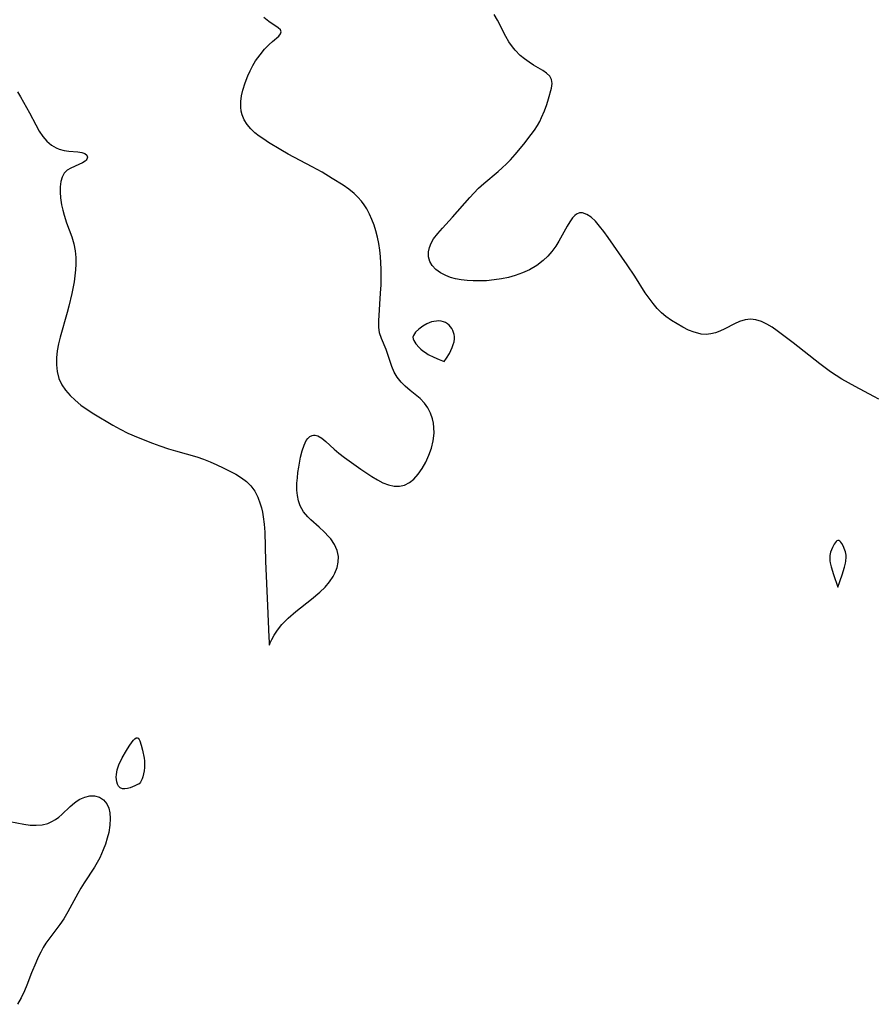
# Model space of a CAD drawing. Header units: metres. Extents: x 1073367 to 1082519, y 1569854 to 1574957.
# Tile 563 of 656: x 1078201 to 1078397, y 1573361 to 1573586. Entities that reach past the tile are written whole.
import ezdxf

# ---------------------------------------------------------------- set-up
doc = ezdxf.new("R2010")
doc.units = ezdxf.units.M
doc.layers.add('CGG_CurvaNivelLidar_v1', color=253, linetype='Continuous', lineweight=30)

msp = doc.modelspace()

# ---------------------------------------------------------------- linework, layer by layer
at = {"layer": 'CGG_CurvaNivelLidar_v1'}
for p, q in [((1078258.3762, 1573585.7564, 71), (1078257.2198, 1573586.6457, 71)), ((1078260.491, 1573584.2994, 71), (1078258.3762, 1573585.7564, 71)), ((1078310.6525, 1573586.0263, 71), (1078309.9116, 1573587.3697, 71)), ((1078312.5599, 1573582.3417, 71), (1078310.6525, 1573586.0263, 71)), ((1078261.0071, 1573583.8286, 71), (1078260.491, 1573584.2994, 71)), ((1078261.2168, 1573583.3728, 71), (1078261.0071, 1573583.8286, 71)), ((1078259.1836, 1573581.1604, 71), (1078260.6167, 1573582.4075, 71)), ((1078260.6167, 1573582.4075, 71), (1078261.063, 1573582.9107, 71)), ((1078261.063, 1573582.9107, 71), (1078261.2168, 1573583.3728, 71)), ((1078313.2878, 1573581.1091, 71), (1078312.5599, 1573582.3417, 71)), ((1078256.3476, 1573578.1286, 71), (1078257.4079, 1573579.3854, 71)), ((1078257.4079, 1573579.3854, 71), (1078258.4736, 1573580.4941, 71)), ((1078258.4736, 1573580.4941, 71), (1078259.1836, 1573581.1604, 71)), ((1078314.0707, 1573579.9528, 71), (1078313.2878, 1573581.1091, 71)), ((1078314.7033, 1573579.1568, 71), (1078314.0707, 1573579.9528, 71)), ((1078315.8683, 1573577.992, 71), (1078314.7033, 1573579.1568, 71)), ((1078254.6877, 1573575.6391, 71), (1078255.3501, 1573576.7384, 71)), ((1078255.3501, 1573576.7384, 71), (1078256.3476, 1573578.1286, 71)), ((1078316.8619, 1573577.171, 71), (1078315.8683, 1573577.992, 71)), ((1078317.8922, 1573576.4246, 71), (1078316.8619, 1573577.171, 71)), ((1078253.5498, 1573573.2974, 71), (1078254.088, 1573574.4873, 71)), ((1078254.088, 1573574.4873, 71), (1078254.6877, 1573575.6391, 71)), ((1078318.9334, 1573575.7554, 71), (1078317.8922, 1573576.4246, 71)), ((1078321.022, 1573574.5161, 71), (1078318.9334, 1573575.7554, 71)), ((1078321.9127, 1573573.8934, 71), (1078321.022, 1573574.5161, 71)), ((1078252.9348, 1573571.6844, 71), (1078253.5498, 1573573.2974, 71)), ((1078322.6157, 1573573.2333, 71), (1078321.9127, 1573573.8934, 71)), ((1078323.0577, 1573572.508, 71), (1078322.6157, 1573573.2333, 71)), ((1078323.1827, 1573571.5474, 71), (1078323.0577, 1573572.508, 71)), ((1078252.1511, 1573568.7263, 71), (1078252.444, 1573570.0543, 71)), ((1078252.444, 1573570.0543, 71), (1078252.9348, 1573571.6844, 71)), ((1078322.3448, 1573568.045, 71), (1078323.0049, 1573570.4569, 71)), ((1078323.0049, 1573570.4569, 71), (1078323.1827, 1573571.5474, 71)), ((1078200.9053, 1573569.6739, 71), (1078201.5871, 1573568.501, 71)), ((1078201.5871, 1573568.501, 71), (1078203.5872, 1573564.8505, 71)), ((1078251.9768, 1573567.4177, 71), (1078252.1511, 1573568.7263, 71)), ((1078321.965, 1573566.7814, 71), (1078322.3448, 1573568.045, 71)), ((1078251.9478, 1573566.1432, 71), (1078251.9768, 1573567.4177, 71)), ((1078252.0373, 1573565.246, 71), (1078251.9478, 1573566.1432, 71)), ((1078321.4257, 1573565.2763, 71), (1078321.965, 1573566.7814, 71)), ((1078203.5872, 1573564.8505, 71), (1078205.0275, 1573562.088, 71)), ((1078252.2378, 1573564.3825, 71), (1078252.0373, 1573565.246, 71)), ((1078252.7116, 1573563.2606, 71), (1078252.2378, 1573564.3825, 71)), ((1078253.3846, 1573562.2094, 71), (1078252.7116, 1573563.2606, 71)), ((1078320.3274, 1573562.8488, 71), (1078320.7703, 1573563.7469, 71)), ((1078320.7703, 1573563.7469, 71), (1078321.4257, 1573565.2763, 71)), ((1078205.0275, 1573562.088, 71), (1078205.8648, 1573560.6187, 71)), ((1078254.2202, 1573561.2244, 71), (1078253.3846, 1573562.2094, 71)), ((1078255.19, 1573560.3043, 71), (1078254.2202, 1573561.2244, 71)), ((1078319.1555, 1573560.9063, 71), (1078319.8342, 1573561.9634, 71)), ((1078319.8342, 1573561.9634, 71), (1078320.3274, 1573562.8488, 71)), ((1078205.8648, 1573560.6187, 71), (1078206.6971, 1573559.4266, 71)), ((1078206.6971, 1573559.4266, 71), (1078207.6187, 1573558.3705, 71)), ((1078256.161, 1573559.5275, 71), (1078255.19, 1573560.3043, 71)), ((1078257.2012, 1573558.7874, 71), (1078256.161, 1573559.5275, 71)), ((1078258.2911, 1573558.0683, 71), (1078257.2012, 1573558.7874, 71)), ((1078316.6782, 1573557.6732, 71), (1078318.4109, 1573559.8698, 71)), ((1078318.4109, 1573559.8698, 71), (1078319.1555, 1573560.9063, 71)), ((1078207.6187, 1573558.3705, 71), (1078208.6226, 1573557.4857, 71)), ((1078208.6226, 1573557.4857, 71), (1078209.7056, 1573556.8168, 71)), ((1078209.7056, 1573556.8168, 71), (1078210.412, 1573556.5291, 71)), ((1078210.412, 1573556.5291, 71), (1078211.5204, 1573556.243, 71)), ((1078261.0795, 1573556.3614, 71), (1078258.2911, 1573558.0683, 71)), ((1078314.7233, 1573555.3262, 71), (1078316.6782, 1573557.6732, 71)), ((1078211.5204, 1573556.243, 71), (1078212.6327, 1573556.0845, 71)), ((1078212.6327, 1573556.0845, 71), (1078214.7007, 1573555.9237, 71)), ((1078214.7007, 1573555.9237, 71), (1078215.5903, 1573555.8079, 71)), ((1078215.5903, 1573555.8079, 71), (1078216.2808, 1573555.581, 71)), ((1078216.2808, 1573555.581, 71), (1078216.7231, 1573555.1802, 71)), ((1078216.7596, 1573554.2871, 71), (1078216.5486, 1573553.9875, 71)), ((1078216.7231, 1573555.1802, 71), (1078216.8622, 1573554.67, 71)), ((1078216.8622, 1573554.67, 71), (1078216.7596, 1573554.2871, 71)), ((1078262.7922, 1573555.4017, 71), (1078261.0795, 1573556.3614, 71)), ((1078268.3107, 1573552.4888, 71), (1078262.7922, 1573555.4017, 71)), ((1078313.6319, 1573554.0986, 71), (1078314.7233, 1573555.3262, 71)), ((1078213.0879, 1573552.2146, 71), (1078212.2346, 1573551.6986, 71)), ((1078214.9304, 1573553.0061, 71), (1078213.0879, 1573552.2146, 71)), ((1078215.7565, 1573553.397, 71), (1078214.9304, 1573553.0061, 71)), ((1078216.3615, 1573553.8074, 71), (1078215.7565, 1573553.397, 71)), ((1078216.5486, 1573553.9875, 71), (1078216.3615, 1573553.8074, 71)), ((1078270.5444, 1573551.2547, 71), (1078268.3107, 1573552.4888, 71)), ((1078310.7993, 1573551.3982, 71), (1078311.7773, 1573552.2638, 71)), ((1078311.7773, 1573552.2638, 71), (1078312.7235, 1573553.1638, 71)), ((1078312.7235, 1573553.1638, 71), (1078313.6319, 1573554.0986, 71)), ((1078211.0736, 1573550.1539, 71), (1078210.7944, 1573549.1186, 71)), ((1078211.5371, 1573551.0171, 71), (1078211.0736, 1573550.1539, 71)), ((1078212.2346, 1573551.6986, 71), (1078211.5371, 1573551.0171, 71)), ((1078272.8895, 1573549.8623, 71), (1078270.5444, 1573551.2547, 71)), ((1078275.3705, 1573548.2672, 71), (1078272.8895, 1573549.8623, 71)), ((1078307.5248, 1573548.6524, 71), (1078310.7993, 1573551.3982, 71)), ((1078210.6627, 1573547.9543, 71), (1078210.6494, 1573546.6968, 71)), ((1078210.7944, 1573549.1186, 71), (1078210.6627, 1573547.9543, 71)), ((1078276.6546, 1573547.3505, 71), (1078275.3705, 1573548.2672, 71)), ((1078305.2482, 1573546.478, 71), (1078306.364, 1573547.5887, 71)), ((1078306.364, 1573547.5887, 71), (1078307.5248, 1573548.6524, 71)), ((1078210.6494, 1573546.6968, 71), (1078210.7313, 1573545.3764, 71)), ((1078210.7313, 1573545.3764, 71), (1078210.9441, 1573543.7778, 71)), ((1078277.8624, 1573546.3719, 71), (1078276.6546, 1573547.3505, 71)), ((1078278.7331, 1573545.5512, 71), (1078277.8624, 1573546.3719, 71)), ((1078279.5293, 1573544.6703, 71), (1078278.7331, 1573545.5512, 71)), ((1078300.4141, 1573540.9876, 71), (1078304.3501, 1573545.5039, 71)), ((1078304.3501, 1573545.5039, 71), (1078305.2482, 1573546.478, 71)), ((1078210.9441, 1573543.7778, 71), (1078211.2064, 1573542.5954, 71)), ((1078280.1927, 1573543.794, 71), (1078279.5293, 1573544.6703, 71)), ((1078280.7847, 1573542.8659, 71), (1078280.1927, 1573543.794, 71)), ((1078211.2064, 1573542.5954, 71), (1078211.5455, 1573541.4021, 71)), ((1078211.5455, 1573541.4021, 71), (1078212.1032, 1573539.72, 71)), ((1078281.4186, 1573541.6681, 71), (1078280.7847, 1573542.8659, 71)), ((1078281.9655, 1573540.4154, 71), (1078281.4186, 1573541.6681, 71)), ((1078298.1049, 1573538.4782, 71), (1078300.4141, 1573540.9876, 71)), ((1078327.832, 1573540.821, 71), (1078327.2068, 1573539.9439, 71)), ((1078328.3477, 1573541.3731, 71), (1078327.832, 1573540.821, 71)), ((1078328.7526, 1573541.684, 71), (1078328.3477, 1573541.3731, 71)), ((1078329.4025, 1573541.9555, 71), (1078328.7526, 1573541.684, 71)), ((1078330.1249, 1573541.9697, 71), (1078329.4025, 1573541.9555, 71)), ((1078331.1123, 1573541.6194, 71), (1078330.1249, 1573541.9697, 71)), ((1078332.0839, 1573540.9548, 71), (1078331.1123, 1573541.6194, 71)), ((1078333.0584, 1573540.0441, 71), (1078332.0839, 1573540.9548, 71)), ((1078212.1032, 1573539.72, 71), (1078213.2632, 1573536.4608, 71)), ((1078282.4378, 1573539.1194, 71), (1078281.9655, 1573540.4154, 71)), ((1078282.8192, 1573537.8817, 71), (1078282.4378, 1573539.1194, 71)), ((1078297.0133, 1573537.239, 71), (1078298.1049, 1573538.4782, 71)), ((1078326.5964, 1573538.9196, 71), (1078324.7014, 1573535.4543, 71)), ((1078327.2068, 1573539.9439, 71), (1078326.5964, 1573538.9196, 71)), ((1078334.0283, 1573538.9465, 71), (1078333.0584, 1573540.0441, 71)), ((1078334.9939, 1573537.7026, 71), (1078334.0283, 1573538.9465, 71)), ((1078213.2632, 1573536.4608, 71), (1078213.7487, 1573534.8783, 71)), ((1078283.1964, 1573536.4307, 71), (1078282.8192, 1573537.8817, 71)), ((1078283.5077, 1573534.9565, 71), (1078283.1964, 1573536.4307, 71)), ((1078296.0695, 1573535.9943, 71), (1078297.0133, 1573537.239, 71)), ((1078335.9596, 1573536.3618, 71), (1078334.9939, 1573537.7026, 71)), ((1078340.3333, 1573530.1127, 71), (1078335.9596, 1573536.3618, 71)), ((1078213.7487, 1573534.8783, 71), (1078214.0947, 1573533.2694, 71)), ((1078283.7471, 1573533.4639, 71), (1078283.5077, 1573534.9565, 71)), ((1078294.8748, 1573533.024, 71), (1078295.0863, 1573534.0216, 71)), ((1078295.0863, 1573534.0216, 71), (1078295.4955, 1573535.0153, 71)), ((1078295.4955, 1573535.0153, 71), (1078296.0695, 1573535.9943, 71)), ((1078323.9903, 1573534.31, 71), (1078323.1433, 1573533.1454, 71)), ((1078324.7014, 1573535.4543, 71), (1078323.9903, 1573534.31, 71)), ((1078214.0947, 1573533.2694, 71), (1078214.2401, 1573531.766, 71)), ((1078214.2401, 1573531.766, 71), (1078214.2404, 1573530.236, 71)), ((1078283.9052, 1573532.0162, 71), (1078283.7471, 1573533.4639, 71)), ((1078284.0063, 1573530.5611, 71), (1078283.9052, 1573532.0162, 71)), ((1078294.9059, 1573531.9283, 71), (1078294.8748, 1573533.024, 71)), ((1078295.2027, 1573530.8764, 71), (1078294.9059, 1573531.9283, 71)), ((1078322.1943, 1573532.0493, 71), (1078321.1409, 1573531.0449, 71)), ((1078323.1433, 1573533.1454, 71), (1078322.1943, 1573532.0493, 71)), ((1078214.2404, 1573530.236, 71), (1078214.1483, 1573528.8993, 71)), ((1078284.0665, 1573529.1043, 71), (1078284.0063, 1573530.5611, 71)), ((1078295.7496, 1573529.9064, 71), (1078295.2027, 1573530.8764, 71)), ((1078296.5802, 1573529.011, 71), (1078295.7496, 1573529.9064, 71)), ((1078319.641, 1573529.9205, 71), (1078318.0044, 1573528.9614, 71)), ((1078321.1409, 1573531.0449, 71), (1078319.641, 1573529.9205, 71)), ((1078342.0897, 1573527.4894, 71), (1078340.3333, 1573530.1127, 71)), ((1078213.9931, 1573527.55, 71), (1078213.796, 1573526.2076, 71)), ((1078214.1483, 1573528.8993, 71), (1078213.9931, 1573527.55, 71)), ((1078284.049, 1573525.5078, 71), (1078284.0935, 1573527.4212, 71)), ((1078284.0935, 1573527.4212, 71), (1078284.0665, 1573529.1043, 71)), ((1078297.6255, 1573528.2471, 71), (1078296.5802, 1573529.011, 71)), ((1078298.8394, 1573527.616, 71), (1078297.6255, 1573528.2471, 71)), ((1078299.9337, 1573527.2029, 71), (1078298.8394, 1573527.616, 71)), ((1078301.0991, 1573526.8846, 71), (1078299.9337, 1573527.2029, 71)), ((1078313.1944, 1573527.1882, 71), (1078311.6037, 1573526.8659, 71)), ((1078314.7506, 1573527.6092, 71), (1078313.1944, 1573527.1882, 71)), ((1078316.413, 1573528.2162, 71), (1078314.7506, 1573527.6092, 71)), ((1078318.0044, 1573528.9614, 71), (1078316.413, 1573528.2162, 71)), ((1078344.4746, 1573523.7073, 71), (1078342.0897, 1573527.4894, 71)), ((1078213.796, 1573526.2076, 71), (1078213.3003, 1573523.5045, 71)), ((1078283.9474, 1573523.615, 71), (1078284.049, 1573525.5078, 71)), ((1078302.4024, 1573526.6478, 71), (1078301.0991, 1573526.8846, 71)), ((1078303.7527, 1573526.4988, 71), (1078302.4024, 1573526.6478, 71)), ((1078305.1359, 1573526.4184, 71), (1078303.7527, 1573526.4988, 71)), ((1078306.6543, 1573526.3957, 71), (1078305.1359, 1573526.4184, 71)), ((1078308.1849, 1573526.4484, 71), (1078306.6543, 1573526.3957, 71)), ((1078309.8995, 1573526.6097, 71), (1078308.1849, 1573526.4484, 71)), ((1078311.6037, 1573526.8659, 71), (1078309.8995, 1573526.6097, 71)), ((1078213.3003, 1573523.5045, 71), (1078212.6447, 1573520.6137, 71)), ((1078283.5335, 1573517.2698, 71), (1078283.9474, 1573523.615, 71)), ((1078345.3443, 1573522.4257, 71), (1078344.4746, 1573523.7073, 71)), ((1078212.6447, 1573520.6137, 71), (1078212.2689, 1573519.1784, 71)), ((1078346.2607, 1573521.2041, 71), (1078345.3443, 1573522.4257, 71)), ((1078347.1825, 1573520.1257, 71), (1078346.2607, 1573521.2041, 71)), ((1078212.2689, 1573519.1784, 71), (1078210.6523, 1573513.5415, 71)), ((1078348.1622, 1573519.1315, 71), (1078347.1825, 1573520.1257, 71)), ((1078349.201, 1573518.2359, 71), (1078348.1622, 1573519.1315, 71)), ((1078350.4506, 1573517.3465, 71), (1078349.201, 1573518.2359, 71)), ((1078283.5363, 1573515.8491, 71), (1078283.5335, 1573517.2698, 71)), ((1078293.5581, 1573516.0409, 71), (1078292.6852, 1573515.3753, 71)), ((1078294.5145, 1573516.6132, 71), (1078293.5581, 1573516.0409, 71)), ((1078295.0202, 1573516.8403, 71), (1078294.5145, 1573516.6132, 71)), ((1078295.5691, 1573517.0197, 71), (1078295.0202, 1573516.8403, 71)), ((1078296.1305, 1573517.1435, 71), (1078295.5691, 1573517.0197, 71)), ((1078296.6956, 1573517.2154, 71), (1078296.1305, 1573517.1435, 71)), ((1078297.256, 1573517.2333, 71), (1078296.6956, 1573517.2154, 71)), ((1078297.8026, 1573517.1895, 71), (1078297.256, 1573517.2333, 71)), ((1078298.3249, 1573517.0698, 71), (1078297.8026, 1573517.1895, 71)), ((1078298.7843, 1573516.8757, 71), (1078298.3249, 1573517.0698, 71)), ((1078299.211, 1573516.613, 71), (1078298.7843, 1573516.8757, 71)), ((1078299.6021, 1573516.2945, 71), (1078299.211, 1573516.613, 71)), ((1078299.9519, 1573515.9281, 71), (1078299.6021, 1573516.2945, 71)), ((1078300.2501, 1573515.5173, 71), (1078299.9519, 1573515.9281, 71)), ((1078351.7428, 1573516.5537, 71), (1078350.4506, 1573517.3465, 71)), ((1078353.0548, 1573515.8184, 71), (1078351.7428, 1573516.5537, 71)), ((1078364.8606, 1573516.545, 71), (1078362.6694, 1573515.404, 71)), ((1078366.0758, 1573517.0823, 71), (1078364.8606, 1573516.545, 71)), ((1078367.3056, 1573517.4665, 71), (1078366.0758, 1573517.0823, 71)), ((1078368.5457, 1573517.6254, 71), (1078367.3056, 1573517.4665, 71)), ((1078369.8066, 1573517.4983, 71), (1078368.5457, 1573517.6254, 71)), ((1078371.0623, 1573517.116, 71), (1078369.8066, 1573517.4983, 71)), ((1078372.301, 1573516.5266, 71), (1078371.0623, 1573517.116, 71)), ((1078373.4873, 1573515.7923, 71), (1078372.301, 1573516.5266, 71)), ((1078283.6999, 1573514.5285, 71), (1078283.5363, 1573515.8491, 71)), ((1078284.1123, 1573513.2187, 71), (1078283.6999, 1573514.5285, 71)), ((1078291.4398, 1573513.9162, 71), (1078291.3368, 1573513.5341, 71)), ((1078291.6516, 1573514.2916, 71), (1078291.4398, 1573513.9162, 71)), ((1078291.9432, 1573514.6606, 71), (1078291.6516, 1573514.2916, 71)), ((1078292.6852, 1573515.3753, 71), (1078291.9432, 1573514.6606, 71)), ((1078300.4747, 1573515.0908, 71), (1078300.2501, 1573515.5173, 71)), ((1078300.6463, 1573514.6346, 71), (1078300.4747, 1573515.0908, 71)), ((1078300.767, 1573514.1566, 71), (1078300.6463, 1573514.6346, 71)), ((1078300.8346, 1573513.6632, 71), (1078300.767, 1573514.1566, 71)), ((1078300.8342, 1573513.1176, 71), (1078300.8346, 1573513.6632, 71)), ((1078354.3721, 1573515.167, 71), (1078353.0548, 1573515.8184, 71)), ((1078355.6942, 1573514.6418, 71), (1078354.3721, 1573515.167, 71)), ((1078356.477, 1573514.4103, 71), (1078355.6942, 1573514.6418, 71)), ((1078357.2582, 1573514.2482, 71), (1078356.477, 1573514.4103, 71)), ((1078358.3748, 1573514.1587, 71), (1078357.2582, 1573514.2482, 71)), ((1078359.4905, 1573514.2653, 71), (1078358.3748, 1573514.1587, 71)), ((1078360.5312, 1573514.5159, 71), (1078359.4905, 1573514.2653, 71)), ((1078361.5541, 1573514.8842, 71), (1078360.5312, 1573514.5159, 71)), ((1078362.6694, 1573515.404, 71), (1078361.5541, 1573514.8842, 71)), ((1078374.6694, 1573514.9537, 71), (1078373.4873, 1573515.7923, 71)), ((1078378.3033, 1573512.2646, 71), (1078374.6694, 1573514.9537, 71)), ((1078210.2756, 1573512.0411, 71), (1078209.9738, 1573510.4202, 71)), ((1078210.6523, 1573513.5415, 71), (1078210.2756, 1573512.0411, 71)), ((1078285.2193, 1573510.6898, 71), (1078284.1123, 1573513.2187, 71)), ((1078291.3368, 1573513.5341, 71), (1078291.3668, 1573513.1477, 71)), ((1078291.3668, 1573513.1477, 71), (1078291.5075, 1573512.7566, 71)), ((1078291.5075, 1573512.7566, 71), (1078291.7318, 1573512.363, 71)), ((1078291.7318, 1573512.363, 71), (1078292.019, 1573511.9691, 71)), ((1078292.019, 1573511.9691, 71), (1078292.7239, 1573511.1889, 71)), ((1078300.3263, 1573511.1497, 71), (1078300.5704, 1573511.8318, 71)), ((1078300.5704, 1573511.8318, 71), (1078300.7432, 1573512.4978, 71)), ((1078300.7432, 1573512.4978, 71), (1078300.8342, 1573513.1176, 71)), ((1078384.3858, 1573507.408, 71), (1078378.3033, 1573512.2646, 71)), ((1078209.9738, 1573510.4202, 71), (1078209.8024, 1573508.8105, 71)), ((1078286.5045, 1573506.793, 71), (1078285.2193, 1573510.6898, 71)), ((1078292.7239, 1573511.1889, 71), (1078293.1246, 1573510.8072, 71)), ((1078293.1246, 1573510.8072, 71), (1078293.6063, 1573510.4084, 71)), ((1078293.6063, 1573510.4084, 71), (1078294.1788, 1573509.9977, 71)), ((1078294.1788, 1573509.9977, 71), (1078294.8179, 1573509.5988, 71)), ((1078294.8179, 1573509.5988, 71), (1078296.1043, 1573508.9381, 71)), ((1078298.9875, 1573508.6901, 71), (1078299.6615, 1573509.7907, 71)), ((1078299.6615, 1573509.7907, 71), (1078300.0105, 1573510.4505, 71)), ((1078300.0105, 1573510.4505, 71), (1078300.3263, 1573511.1497, 71)), ((1078209.8024, 1573508.8105, 71), (1078209.7783, 1573507.2285, 71)), ((1078209.7783, 1573507.2285, 71), (1078209.9289, 1573505.6932, 71)), ((1078296.1043, 1573508.9381, 71), (1078297.3041, 1573508.4261, 71)), ((1078297.3041, 1573508.4261, 71), (1078298.5, 1573507.9788, 71)), ((1078298.5, 1573507.9788, 71), (1078298.9875, 1573508.6901, 71)), ((1078386.8873, 1573505.5837, 71), (1078384.3858, 1573507.408, 71)), ((1078209.9289, 1573505.6932, 71), (1078210.3398, 1573504.0982, 71)), ((1078287.0588, 1573505.5506, 71), (1078286.5045, 1573506.793, 71)), ((1078287.7518, 1573504.361, 71), (1078287.0588, 1573505.5506, 71)), ((1078388.1735, 1573504.7259, 71), (1078386.8873, 1573505.5837, 71)), ((1078389.4189, 1573503.9566, 71), (1078388.1735, 1573504.7259, 71)), ((1078210.3398, 1573504.0982, 71), (1078211.0322, 1573502.638, 71)), ((1078211.0322, 1573502.638, 71), (1078211.8812, 1573501.3838, 71)), ((1078288.6206, 1573503.2283, 71), (1078287.7518, 1573504.361, 71)), ((1078289.5465, 1573502.2912, 71), (1078288.6206, 1573503.2283, 71)), ((1078392.4681, 1573502.2479, 71), (1078389.4189, 1573503.9566, 71)), ((1078211.8812, 1573501.3838, 71), (1078212.8924, 1573500.2038, 71)), ((1078212.8924, 1573500.2038, 71), (1078214.0363, 1573499.0964, 71)), ((1078290.6634, 1573501.3274, 71), (1078289.5465, 1573502.2912, 71)), ((1078292.9532, 1573499.4695, 71), (1078290.6634, 1573501.3274, 71)), ((1078396.7446, 1573499.9845, 71), (1078392.4681, 1573502.2479, 71)), ((1078214.0363, 1573499.0964, 71), (1078215.3753, 1573497.9953, 71)), ((1078215.3753, 1573497.9953, 71), (1078216.808, 1573496.9621, 71)), ((1078293.9732, 1573498.4399, 71), (1078292.9532, 1573499.4695, 71)), ((1078294.7283, 1573497.3583, 71), (1078293.9732, 1573498.4399, 71)), ((1078397.925, 1573499.3109, 71), (1078396.7446, 1573499.9845, 71)), ((1078216.808, 1573496.9621, 71), (1078218.3085, 1573495.9842, 71)), ((1078218.3085, 1573495.9842, 71), (1078222.6739, 1573493.4048, 71)), ((1078295.3246, 1573496.1518, 71), (1078294.7283, 1573497.3583, 71)), ((1078295.773, 1573494.8552, 71), (1078295.3246, 1573496.1518, 71)), ((1078222.6739, 1573493.4048, 71), (1078224.3931, 1573492.4581, 71)), ((1078296.005, 1573493.8727, 71), (1078295.773, 1573494.8552, 71)), ((1078296.1418, 1573492.8636, 71), (1078296.005, 1573493.8727, 71)), ((1078224.3931, 1573492.4581, 71), (1078226.1461, 1573491.5744, 71)), ((1078226.1461, 1573491.5744, 71), (1078228.4565, 1573490.5596, 71)), ((1078268.2782, 1573491.0614, 71), (1078268.6169, 1573491.1264, 71)), ((1078268.6169, 1573491.1264, 71), (1078268.9809, 1573491.1219, 71)), ((1078268.9809, 1573491.1219, 71), (1078269.5803, 1573490.9677, 71)), ((1078295.9698, 1573489.8532, 71), (1078296.1598, 1573491.5475, 71)), ((1078296.1598, 1573491.5475, 71), (1078296.1418, 1573492.8636, 71)), ((1078228.4565, 1573490.5596, 71), (1078231.7505, 1573489.2659, 71)), ((1078231.7505, 1573489.2659, 71), (1078233.4177, 1573488.6713, 71)), ((1078266.4126, 1573488.796, 71), (1078266.9311, 1573489.8684, 71)), ((1078266.9311, 1573489.8684, 71), (1078267.2984, 1573490.3828, 71)), ((1078267.2984, 1573490.3828, 71), (1078267.7151, 1573490.7767, 71)), ((1078267.7151, 1573490.7767, 71), (1078268.2782, 1573491.0614, 71)), ((1078269.5803, 1573490.9677, 71), (1078270.4917, 1573490.4489, 71)), ((1078270.4917, 1573490.4489, 71), (1078271.4228, 1573489.6779, 71)), ((1078271.4228, 1573489.6779, 71), (1078273.2772, 1573487.9188, 71)), ((1078295.5782, 1573488.1596, 71), (1078295.9698, 1573489.8532, 71)), ((1078233.4177, 1573488.6713, 71), (1078235.4251, 1573488.0132, 71)), ((1078235.4251, 1573488.0132, 71), (1078237.0069, 1573487.5329, 71)), ((1078237.0069, 1573487.5329, 71), (1078241.8743, 1573486.1546, 71)), ((1078265.6261, 1573486.0943, 71), (1078265.9853, 1573487.5177, 71)), ((1078265.9853, 1573487.5177, 71), (1078266.4126, 1573488.796, 71)), ((1078273.2772, 1573487.9188, 71), (1078274.4129, 1573486.958, 71)), ((1078274.4129, 1573486.958, 71), (1078275.6482, 1573486.0031, 71)), ((1078295.0032, 1573486.5053, 71), (1078295.5782, 1573488.1596, 71)), ((1078241.8743, 1573486.1546, 71), (1078243.4295, 1573485.6178, 71)), ((1078243.4295, 1573485.6178, 71), (1078244.9544, 1573485.0151, 71)), ((1078244.9544, 1573485.0151, 71), (1078246.4485, 1573484.3629, 71)), ((1078246.4485, 1573484.3629, 71), (1078247.9088, 1573483.6743, 71)), ((1078265.1917, 1573483.8106, 71), (1078265.6261, 1573486.0943, 71)), ((1078275.6482, 1573486.0031, 71), (1078279.3754, 1573483.3246, 71)), ((1078293.4293, 1573483.5048, 71), (1078294.2753, 1573484.959, 71)), ((1078294.2753, 1573484.959, 71), (1078295.0032, 1573486.5053, 71)), ((1078247.9088, 1573483.6743, 71), (1078249.4484, 1573482.8976, 71)), ((1078249.4484, 1573482.8976, 71), (1078250.8023, 1573482.1566, 71)), ((1078250.8023, 1573482.1566, 71), (1078252.0805, 1573481.3631, 71)), ((1078264.888, 1573481.3717, 71), (1078265.0188, 1573482.5962, 71)), ((1078265.0188, 1573482.5962, 71), (1078265.1917, 1573483.8106, 71)), ((1078279.3754, 1573483.3246, 71), (1078281.9289, 1573481.6255, 71)), ((1078291.5055, 1573481.061, 71), (1078292.518, 1573482.1957, 71)), ((1078292.518, 1573482.1957, 71), (1078293.4293, 1573483.5048, 71)), ((1078252.0805, 1573481.3631, 71), (1078253.2487, 1573480.4859, 71)), ((1078253.2487, 1573480.4859, 71), (1078254.2646, 1573479.4874, 71)), ((1078264.8041, 1573478.5381, 71), (1078264.809, 1573480.1496, 71)), ((1078264.809, 1573480.1496, 71), (1078264.888, 1573481.3717, 71)), ((1078281.9289, 1573481.6255, 71), (1078283.2025, 1573480.8731, 71)), ((1078283.2025, 1573480.8731, 71), (1078284.4691, 1573480.2312, 71)), ((1078284.4691, 1573480.2312, 71), (1078285.7721, 1573479.7251, 71)), ((1078289.433, 1573479.7015, 71), (1078290.5128, 1573480.2672, 71)), ((1078290.5128, 1573480.2672, 71), (1078291.5055, 1573481.061, 71)), ((1078254.2646, 1573479.4874, 71), (1078255.1362, 1573478.266, 71)), ((1078255.1362, 1573478.266, 71), (1078255.8295, 1573476.9029, 71)), ((1078264.9031, 1573477.284, 71), (1078264.8041, 1573478.5381, 71)), ((1078285.7721, 1573479.7251, 71), (1078287.0484, 1573479.4314, 71)), ((1078287.0484, 1573479.4314, 71), (1078288.2814, 1573479.4099, 71)), ((1078288.2814, 1573479.4099, 71), (1078289.433, 1573479.7015, 71)), ((1078255.8295, 1573476.9029, 71), (1078256.3845, 1573475.4344, 71)), ((1078256.3845, 1573475.4344, 71), (1078256.6751, 1573474.4673, 71)), ((1078265.1226, 1573476.0838, 71), (1078264.9031, 1573477.284, 71)), ((1078265.4974, 1573474.9558, 71), (1078265.1226, 1573476.0838, 71)), ((1078256.6751, 1573474.4673, 71), (1078256.916, 1573473.4723, 71)), ((1078256.916, 1573473.4723, 71), (1078257.1027, 1573472.4514, 71)), ((1078266.2621, 1573473.6071, 71), (1078265.4974, 1573474.9558, 71)), ((1078267.2747, 1573472.4013, 71), (1078266.2621, 1573473.6071, 71)), ((1078257.1027, 1573472.4514, 71), (1078257.3141, 1573470.7205, 71)), ((1078267.9627, 1573471.7426, 71), (1078267.2747, 1573472.4013, 71)), ((1078269.88, 1573470.0764, 71), (1078267.9627, 1573471.7426, 71)), ((1078257.3141, 1573470.7205, 71), (1078257.4386, 1573468.9457, 71)), ((1078257.4386, 1573468.9457, 71), (1078257.6305, 1573462.2579, 71)), ((1078271.0486, 1573469.0103, 71), (1078269.88, 1573470.0764, 71)), ((1078272.1254, 1573467.8812, 71), (1078271.0486, 1573469.0103, 71)), ((1078272.5171, 1573467.4006, 71), (1078272.1254, 1573467.8812, 71)), ((1078273.3669, 1573466.1181, 71), (1078272.5171, 1573467.4006, 71)), ((1078387.9072, 1573466.5191, 71), (1078387.7031, 1573466.1992, 71)), ((1078388.1163, 1573466.7818, 71), (1078387.9072, 1573466.5191, 71)), ((1078388.3304, 1573466.9653, 71), (1078388.1163, 1573466.7818, 71)), ((1078388.5495, 1573467.0407, 71), (1078388.3304, 1573466.9653, 71)), ((1078388.7665, 1573466.988, 71), (1078388.5495, 1573467.0407, 71)), ((1078388.9858, 1573466.8324, 71), (1078388.7665, 1573466.988, 71)), ((1078389.2043, 1573466.5997, 71), (1078388.9858, 1573466.8324, 71)), ((1078389.4189, 1573466.3097, 71), (1078389.2043, 1573466.5997, 71)), ((1078273.9784, 1573464.7641, 71), (1078273.3669, 1573466.1181, 71)), ((1078274.289, 1573463.3632, 71), (1078273.9784, 1573464.7641, 71)), ((1078386.8738, 1573464.3367, 71), (1078386.7053, 1573463.6059, 71)), ((1078387.3148, 1573465.4503, 71), (1078386.8738, 1573464.3367, 71)), ((1078387.7031, 1573466.1992, 71), (1078387.3148, 1573465.4503, 71)), ((1078389.8202, 1573465.612, 71), (1078389.4189, 1573466.3097, 71)), ((1078389.9964, 1573465.2219, 71), (1078389.8202, 1573465.612, 71)), ((1078390.2559, 1573464.448, 71), (1078389.9964, 1573465.2219, 71)), ((1078390.4045, 1573463.6351, 71), (1078390.2559, 1573464.448, 71)), ((1078257.6305, 1573462.2579, 71), (1078258.0987, 1573452.0745, 71)), ((1078273.9844, 1573460.826, 71), (1078274.2638, 1573462.0955, 71)), ((1078274.2638, 1573462.0955, 71), (1078274.289, 1573463.3632, 71)), ((1078386.7053, 1573463.6059, 71), (1078386.674, 1573463.1856, 71)), ((1078386.674, 1573463.1856, 71), (1078386.727, 1573462.3311, 71)), ((1078386.727, 1573462.3311, 71), (1078386.7958, 1573461.9005, 71)), ((1078386.7958, 1573461.9005, 71), (1078387.0109, 1573460.9665, 71)), ((1078390.2838, 1573461.8194, 71), (1078390.359, 1573462.2746, 71)), ((1078390.359, 1573462.2746, 71), (1078390.425, 1573463.1845, 71)), ((1078390.425, 1573463.1845, 71), (1078390.4045, 1573463.6351, 71)), ((1078273.4897, 1573459.5728, 71), (1078273.9844, 1573460.826, 71)), ((1078387.0109, 1573460.9665, 71), (1078387.5372, 1573459.2411, 71)), ((1078389.5058, 1573459.1732, 71), (1078390.0593, 1573460.8859, 71)), ((1078390.0593, 1573460.8859, 71), (1078390.2838, 1573461.8194, 71)), ((1078271.2223, 1573456.364, 71), (1078272.229, 1573457.546, 71)), ((1078272.229, 1573457.546, 71), (1078273.073, 1573458.79, 71)), ((1078273.073, 1573458.79, 71), (1078273.4897, 1573459.5728, 71)), ((1078387.5372, 1573459.2411, 71), (1078388.5, 1573456.3787, 71)), ((1078388.5, 1573456.3787, 71), (1078389.5058, 1573459.1732, 71)), ((1078268.1552, 1573453.5978, 71), (1078270.043, 1573455.2055, 71)), ((1078270.043, 1573455.2055, 71), (1078271.2223, 1573456.364, 71)), ((1078264.5115, 1573450.7592, 71), (1078268.1552, 1573453.5978, 71)), ((1078258.0987, 1573452.0745, 71), (1078258.3576, 1573444.9239, 71)), ((1078262.7885, 1573449.2845, 71), (1078264.5115, 1573450.7592, 71)), ((1078261.3108, 1573447.7738, 71), (1078262.7885, 1573449.2845, 71)), ((1078259.5784, 1573445.3594, 71), (1078260.3355, 1573446.5258, 71)), ((1078260.3355, 1573446.5258, 71), (1078261.3108, 1573447.7738, 71)), ((1078258.3576, 1573444.9239, 71), (1078258.4101, 1573443.7625, 71)), ((1078258.6577, 1573443.6091, 71), (1078259.0223, 1573444.36, 71)), ((1078259.0223, 1573444.36, 71), (1078259.5784, 1573445.3594, 71)), ((1078258.4101, 1573443.7625, 71), (1078258.4647, 1573443.159, 71)), ((1078258.4647, 1573443.159, 71), (1078258.5, 1573443.1021, 71)), ((1078258.4917, 1573443.1794, 71), (1078258.6577, 1573443.6091, 71)), ((1078258.5, 1573443.1021, 71), (1078258.4917, 1573443.1794, 71)), ((1078227.104, 1573420.9327, 70.5), (1078227.4233, 1573421.3222, 70.5)), ((1078227.4233, 1573421.3222, 70.5), (1078227.7293, 1573421.6349, 70.5)), ((1078227.7293, 1573421.6349, 70.5), (1078228.0163, 1573421.841, 70.5)), ((1078228.0163, 1573421.841, 70.5), (1078228.2769, 1573421.9006, 70.5)), ((1078228.2769, 1573421.9006, 70.5), (1078228.5011, 1573421.7841, 70.5)), ((1078228.5011, 1573421.7841, 70.5), (1078228.6989, 1573421.5231, 70.5)), ((1078228.6989, 1573421.5231, 70.5), (1078228.8768, 1573421.1546, 70.5)), ((1078225.7747, 1573418.9654, 70.5), (1078226.4428, 1573420.0055, 70.5)), ((1078226.4428, 1573420.0055, 70.5), (1078227.104, 1573420.9327, 70.5)), ((1078228.8768, 1573421.1546, 70.5), (1078229.1911, 1573420.2017, 70.5)), ((1078229.1911, 1573420.2017, 70.5), (1078229.4678, 1573419.0796, 70.5)), ((1078229.4678, 1573419.0796, 70.5), (1078229.8227, 1573417.2566, 70.5)), ((1078224.0796, 1573415.6827, 70.5), (1078224.8219, 1573417.3009, 70.5)), ((1078224.8219, 1573417.3009, 70.5), (1078225.7747, 1573418.9654, 70.5)), ((1078229.8227, 1573417.2566, 70.5), (1078229.9066, 1573416.5901, 70.5)), ((1078223.5685, 1573414.0413, 70.5), (1078223.7024, 1573414.5886, 70.5)), ((1078223.7024, 1573414.5886, 70.5), (1078224.0796, 1573415.6827, 70.5)), ((1078229.9238, 1573415.0649, 70.5), (1078229.8486, 1573414.3349, 70.5)), ((1078229.9066, 1573416.5901, 70.5), (1078229.9437, 1573415.8478, 70.5)), ((1078229.9437, 1573415.8478, 70.5), (1078229.9238, 1573415.0649, 70.5)), ((1078223.4706, 1573412.9138, 70.5), (1078223.487, 1573413.4958, 70.5)), ((1078223.5189, 1573412.3433, 70.5), (1078223.4706, 1573412.9138, 70.5)), ((1078223.487, 1573413.4958, 70.5), (1078223.5685, 1573414.0413, 70.5)), ((1078223.6213, 1573411.7936, 70.5), (1078223.5189, 1573412.3433, 70.5)), ((1078229.3798, 1573412.4859, 70.5), (1078229.1909, 1573412.0675, 70.5)), ((1078229.5505, 1573412.972, 70.5), (1078229.3798, 1573412.4859, 70.5)), ((1078229.7221, 1573413.628, 70.5), (1078229.5505, 1573412.972, 70.5)), ((1078229.8486, 1573414.3349, 70.5), (1078229.7221, 1573413.628, 70.5)), ((1078223.772, 1573411.2774, 70.5), (1078223.6213, 1573411.7936, 70.5)), ((1078224.01, 1573410.8168, 70.5), (1078223.772, 1573411.2774, 70.5)), ((1078224.3745, 1573410.4553, 70.5), (1078224.01, 1573410.8168, 70.5)), ((1078224.8579, 1573410.24, 70.5), (1078224.3745, 1573410.4553, 70.5)), ((1078225.4034, 1573410.1961, 70.5), (1078224.8579, 1573410.24, 70.5)), ((1078226.003, 1573410.2769, 70.5), (1078225.4034, 1573410.1961, 70.5)), ((1078226.6161, 1573410.4434, 70.5), (1078226.003, 1573410.2769, 70.5)), ((1078227.7243, 1573410.886, 70.5), (1078226.6161, 1573410.4434, 70.5)), ((1078228.5, 1573411.2933, 70.5), (1078227.7243, 1573410.886, 70.5)), ((1078228.5998, 1573411.3078, 70.5), (1078228.5, 1573411.2933, 70.5)), ((1078228.7754, 1573411.4566, 70.5), (1078228.5998, 1573411.3078, 70.5)), ((1078228.9932, 1573411.7301, 70.5), (1078228.7754, 1573411.4566, 70.5)), ((1078229.1909, 1573412.0675, 70.5), (1078228.9932, 1573411.7301, 70.5)), ((1078214.548, 1573407.471, 70.5), (1078215.1652, 1573407.8371, 70.5)), ((1078215.1652, 1573407.8371, 70.5), (1078216.2722, 1573408.325, 70.5)), ((1078216.2722, 1573408.325, 70.5), (1078217.3938, 1573408.6043, 70.5)), ((1078217.3938, 1573408.6043, 70.5), (1078218.488, 1573408.6289, 70.5)), ((1078218.488, 1573408.6289, 70.5), (1078219.5972, 1573408.3204, 70.5)), ((1078219.5972, 1573408.3204, 70.5), (1078220.5621, 1573407.6943, 70.5)), ((1078210.9787, 1573404.332, 70.5), (1078212.9475, 1573406.1834, 70.5)), ((1078212.9475, 1573406.1834, 70.5), (1078213.9455, 1573407.0352, 70.5)), ((1078213.9455, 1573407.0352, 70.5), (1078214.548, 1573407.471, 70.5)), ((1078220.5621, 1573407.6943, 70.5), (1078221.3138, 1573406.7862, 70.5)), ((1078221.3138, 1573406.7862, 70.5), (1078221.7401, 1573405.8077, 70.5)), ((1078221.7401, 1573405.8077, 70.5), (1078221.9841, 1573404.6825, 70.5)), ((1078209.5936, 1573403.2129, 70.5), (1078210.3029, 1573403.745, 70.5)), ((1078210.3029, 1573403.745, 70.5), (1078210.9787, 1573404.332, 70.5)), ((1078221.9841, 1573404.6825, 70.5), (1078222.0708, 1573403.4502, 70.5)), ((1078222.0708, 1573403.4502, 70.5), (1078221.9899, 1573401.8626, 70.5)), ((1078199.1136, 1573402.7326, 70.5), (1078202.3126, 1573402.1235, 70.5)), ((1078202.3126, 1573402.1235, 70.5), (1078203.7299, 1573401.9306, 70.5)), ((1078203.7299, 1573401.9306, 70.5), (1078205.1412, 1573401.8672, 70.5)), ((1078205.1412, 1573401.8672, 70.5), (1078206.4873, 1573401.9852, 70.5)), ((1078206.4873, 1573401.9852, 70.5), (1078207.7808, 1573402.3056, 70.5)), ((1078207.7808, 1573402.3056, 70.5), (1078208.7182, 1573402.6998, 70.5)), ((1078208.7182, 1573402.6998, 70.5), (1078209.5936, 1573403.2129, 70.5)), ((1078221.9899, 1573401.8626, 70.5), (1078221.7269, 1573400.2135, 70.5)), ((1078221.401, 1573398.8952, 70.5), (1078220.9862, 1573397.5757, 70.5)), ((1078221.7269, 1573400.2135, 70.5), (1078221.401, 1573398.8952, 70.5)), ((1078220.9862, 1573397.5757, 70.5), (1078220.4961, 1573396.2663, 70.5)), ((1078219.6714, 1573394.4273, 70.5), (1078219.0868, 1573393.3392, 70.5)), ((1078220.1022, 1573395.3387, 70.5), (1078219.6714, 1573394.4273, 70.5)), ((1078220.4961, 1573396.2663, 70.5), (1078220.1022, 1573395.3387, 70.5)), ((1078218.454, 1573392.3062, 70.5), (1078216.088, 1573388.7173, 70.5)), ((1078219.0868, 1573393.3392, 70.5), (1078218.454, 1573392.3062, 70.5)), ((1078216.088, 1573388.7173, 70.5), (1078215.3334, 1573387.4905, 70.5)), ((1078214.636, 1573386.2469, 70.5), (1078212.4223, 1573382.0682, 70.5)), ((1078215.3334, 1573387.4905, 70.5), (1078214.636, 1573386.2469, 70.5)), ((1078212.4223, 1573382.0682, 70.5), (1078211.4617, 1573380.4665, 70.5)), ((1078210.5743, 1573379.1685, 70.5), (1078208.0073, 1573375.796, 70.5)), ((1078211.4617, 1573380.4665, 70.5), (1078210.5743, 1573379.1685, 70.5)), ((1078207.3524, 1573374.878, 70.5), (1078206.7394, 1573373.8971, 70.5)), ((1078208.0073, 1573375.796, 70.5), (1078207.3524, 1573374.878, 70.5)), ((1078206.1781, 1573372.8743, 70.5), (1078205.5874, 1573371.6642, 70.5)), ((1078206.7394, 1573373.8971, 70.5), (1078206.1781, 1573372.8743, 70.5)), ((1078205.0377, 1573370.4227, 70.5), (1078204.0985, 1573368.1079, 70.5)), ((1078205.5874, 1573371.6642, 70.5), (1078205.0377, 1573370.4227, 70.5)), ((1078204.0985, 1573368.1079, 70.5), (1078203.0189, 1573365.3281, 70.5)), ((1078203.0189, 1573365.3281, 70.5), (1078202.4482, 1573363.9666, 70.5)), ((1078202.4482, 1573363.9666, 70.5), (1078201.6969, 1573362.3985, 70.5)), ((1078201.6969, 1573362.3985, 70.5), (1078200.8363, 1573360.9158, 70.5))]:
    msp.add_line(p, q, dxfattribs=at)

doc.saveas('drawing.dxf')
